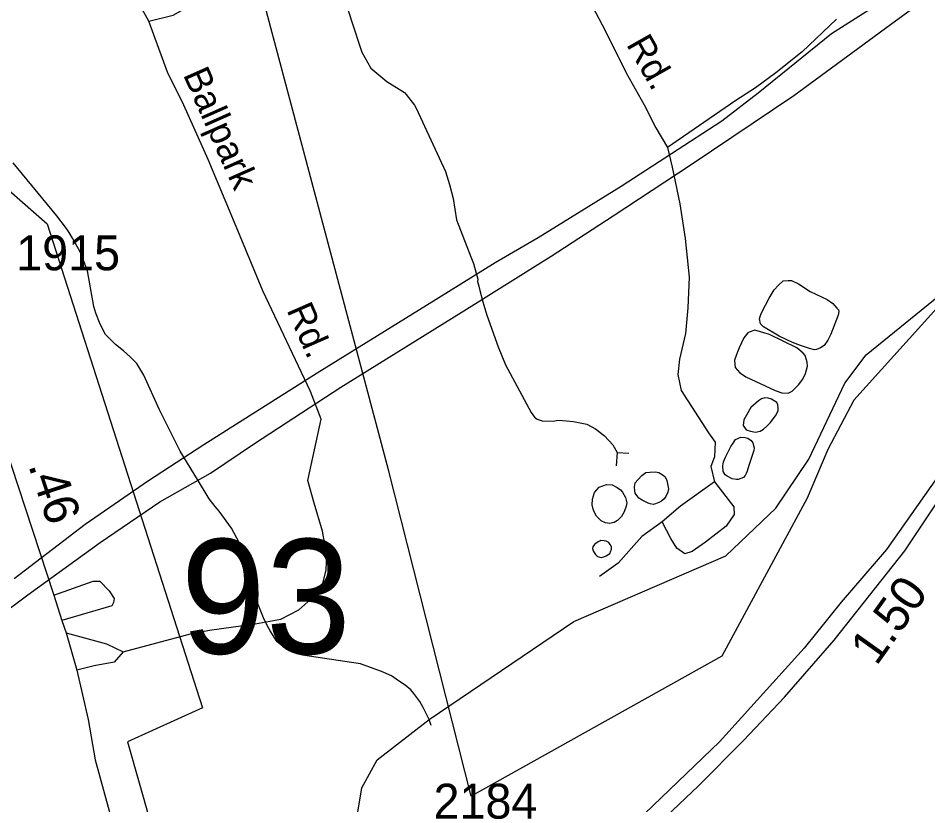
# Model space of a CAD drawing. Extents: x 1473865 to 1648260, y 639067 to 773536.
# Drawn here: x 1578991 to 1582249, y 705749 to 708565 of the extents above; entities that cross this region are included whole.
import ezdxf

# ---------------------------------------------------------------- set-up
doc = ezdxf.new("R2010")
doc.units = 0
for name, color, linetype in [('Exist Boundary Political City Limit New', 7, 'Continuous'), ('Exist Hydrographic Creek Single Shore', 7, 'Continuous'), ('Exist Hydrographic Misc Water Feature', 7, 'Continuous'), ('Exist Road Non-System Type 51', 7, 'Continuous'), ('Exist Road Non-System Type 51 Label', 7, 'Continuous'), ('Exist Road Primary Interstate Divided Center Attributed', 7, 'Continuous'), ('Exist Road Primary Interstate Mileage Hundredths English Label', 7, 'Continuous'), ('Exist Road Secondary Mileage Hundredths English Label', 7, 'Continuous'), ('Exist Road Secondary Structure Standard Bridge Number Label', 7, 'Continuous'), ('Exist Road Secondary Type 51 Attributed', 7, 'Continuous'), ('Exist Road Secondary Type 51 Number Label', 7, 'Continuous'), ('Exist Utilities Electrical Transmission Line', 7, 'Continuous'), ('Map Preparation Boundary City Limit Buffer Line', 7, 'Continuous')]:
    doc.layers.add(name, color=color, linetype=linetype)

msp = doc.modelspace()

# ---------------------------------------------------------------- linework, layer by layer
at = {"layer": 'Exist Boundary Political City Limit New'}
for points in [[(1578687.6, 711305.3), (1579149.4, 710873.6), (1579584.5, 711392.4), (1579649.4, 710521.4), (1579779, 710271.2), (1579112.4, 710299.1), (1578955, 709798.7), (1579103.1, 709650.4), (1579797.5, 709687.4), (1581639.9, 710095.2), (1582269.4, 709298.2), (1582760.2, 708057.6), (1582325.1, 707575.7), (1581984.4, 707197.8), (1581890.4, 707021.1), (1581817, 706846.3), (1581511.5, 706281.1), (1580613.4, 705780.7), (1580317.1, 706948.2), (1579826.5, 708792.2), (1579113.6, 708820), (1578854.4, 708458.6)], [(1578280.4, 708542.1), (1579095.1, 707828.6), (1579650.5, 706095.8), (1579382.1, 705975.2), (1579542, 705412.8), (1579892.4, 705481.4), (1579999.1, 705092.6), (1580433.2, 704635.1), (1580585.6, 704619.9), (1581050.2, 704574.1), (1580997, 704040.4), (1580280.9, 703987.1), (1580136.2, 704063.3), (1579911.4, 704127.4), (1579880, 704174.4), (1579811.6, 704197.2), (1579592.4, 704228.6), (1579430.1, 704237.1), (1579253.5, 704205.8), (1579074.1, 704148.8), (1577652.9, 703339)]]:
    msp.add_lwpolyline(points, dxfattribs=at)
at = {"layer": 'Exist Hydrographic Creek Single Shore'}
msp.add_lwpolyline([(1578840, 704768.3), (1579067, 704908.1), (1579512.7, 704967.9), (1579963.1, 705211.6), (1580143.8, 705340.3), (1580222.3, 705809.5), (1580277.1, 705910.2), (1580462.4, 706054.1), (1580981.1, 706405.6), (1581526.1, 706640.7), (1581704.1, 706811.1), (1581823.1, 706985.9), (1581952.1, 707259), (1582028.1, 707359.3), (1582307.2, 707586.7), (1582575.2, 707709.3)], dxfattribs=at)
at = {"layer": 'Exist Hydrographic Misc Water Feature'}
for q in [(1581132.6, 706962.9), (1581177.6, 707008)]:
    msp.add_line((1581136.6, 707010.5), q, dxfattribs=at)
for points in [[(1580169.8, 708604.8), (1580184.8, 708555.2), (1580222.3, 708443.7), (1580254, 708386.4), (1580311.7, 708337.7), (1580374.4, 708298.6), (1580381.1, 708291.1), (1580410.3, 708253.6), (1580416.1, 708242.8), (1580521.2, 708016.6), (1580536, 707969.6), (1580548.7, 707919.3), (1580560.5, 707842.7), (1580612.6, 707710.4), (1580622, 707686.4), (1580636.9, 707630.3), (1580636.5, 707622.1), (1580640.3, 707605.6), (1580644.1, 707589.9), (1580655.2, 707549.5), (1580670, 707501.6), (1580709.5, 707388.4), (1580736.2, 707323.8), (1580828.7, 707153.7), (1580840.2, 707136.3), (1580850, 707129.5), (1580867.9, 707123.4), (1580907.9, 707122.6), (1580924, 707125.5), (1580940, 707125.2), (1580979.9, 707121.1), (1581027.6, 707111.1), (1581059.3, 707094.9), (1581090.8, 707069.7), (1581120.3, 707037.1), (1581136.6, 707010.5)], [(1580469.8, 706032.7), (1580462.4, 706054.1), (1580441.6, 706097.2), (1580429.9, 706118.8), (1580408.5, 706148), (1580396.7, 706160.5), (1580377.1, 706177.3), (1580353.4, 706193.4), (1580327.9, 706210.3), (1580292.1, 706226.6), (1580216.9, 706254.4), (1580081.2, 706273.6), (1580009.2, 706284.9), (1579989.4, 706289.3), (1579969.7, 706298), (1579945.8, 706312.4), (1579930.2, 706322.6), (1579918.3, 706332.7), (1579893, 706371.7), (1579881.5, 706393.3), (1579870.1, 706418.2), (1579824.4, 706531.5), (1579793.5, 706667.5), (1579755, 706739.7), (1579710.3, 706799.7), (1579696.6, 706817.2), (1579675.2, 706844.7), (1579632.8, 706913.7), (1579570.7, 707015), (1579563.3, 707029.2), (1579497.2, 707163.4), (1579440.7, 707287.6), (1579415.7, 707328.4), (1579392.1, 707352.6), (1579368.6, 707373.7), (1579339.1, 707396.4), (1579304, 707433.2), (1579292.3, 707453.1), (1579282.6, 707475.5), (1579269.4, 707509.4), (1579262, 707533.3), (1579238.8, 707660.2), (1579212.3, 707728.9), (1579185.1, 707777.8), (1579173.7, 707797.8), (1579163.9, 707811.9), (1579128.9, 707856.9), (1578972.9, 708047.2)], [(1581827.3, 707586.5), (1581889.1, 707557.4), (1581908.3, 707543.9), (1581923.3, 707527.1), (1581928.9, 707520.5), (1581930.7, 707514.7), (1581928, 707502.4), (1581916, 707470.6), (1581901.8, 707434), (1581890.7, 707412.9), (1581877.6, 707393.5), (1581864.9, 707384.7), (1581850.6, 707379.2), (1581842.6, 707377.8), (1581824.9, 707383.1), (1581793.4, 707392.7), (1581763.9, 707404), (1581717.2, 707427.1), (1581661, 707460.2), (1581649.8, 707471.1), (1581646.7, 707489.3), (1581651.9, 707507.2), (1581667.5, 707538.1), (1581681.1, 707563.2), (1581698.8, 707592.4), (1581713.9, 707609.3), (1581730.9, 707624.6), (1581748.9, 707625.9), (1581760.8, 707625.6), (1581786.2, 707613.6), (1581827.3, 707586.5)], [(1581597.4, 707281.4), (1581702.5, 707231.7), (1581726.2, 707223.9), (1581748.3, 707222.6), (1581762.6, 707229.7), (1581786.1, 707253), (1581801.2, 707273.2), (1581810.5, 707293.5), (1581818, 707319.6), (1581816.8, 707333.6), (1581810.1, 707357.6), (1581802.7, 707365.9), (1581779.7, 707385.3), (1581682.4, 707433.2), (1581629.1, 707448.2), (1581608.9, 707441.2), (1581604.5, 707438.1), (1581589.6, 707420.3), (1581573.5, 707385.3), (1581566.4, 707367.4), (1581556.8, 707340.6), (1581557.9, 707324.9), (1581559.4, 707314.2), (1581576.2, 707295), (1581588.9, 707286.5), (1581597.4, 707281.4)], [(1581684.2, 707116.1), (1581703.6, 707141.2), (1581712.7, 707159.9), (1581713.4, 707170.5), (1581711.8, 707181.2), (1581708.4, 707189.5), (1581689, 707201.4), (1581677.1, 707204.9), (1581665.3, 707205.9), (1581653.1, 707202.1), (1581642.5, 707194.9), (1581615.1, 707170.9), (1581599.4, 707143.3), (1581590.4, 707127), (1581587.3, 707106.6), (1581598.5, 707091.6), (1581614.2, 707086.3), (1581632, 707083.5), (1581648.3, 707086.5), (1581660.7, 707093.6), (1581672.6, 707104.9), (1581684.2, 707116.1)], [(1581608.2, 706963.4), (1581601.8, 706943), (1581598.9, 706934.9), (1581594.9, 706928.4), (1581588.4, 706920.3), (1581570, 706913.3), (1581564.1, 706913.4), (1581548.3, 706916.2), (1581530.7, 706925.6), (1581523, 706929.8), (1581515.6, 706942.3), (1581514.8, 706962.8), (1581517.5, 706976.7), (1581524.6, 706993.8), (1581542.9, 707031.2), (1581551.5, 707044.2), (1581560.4, 707057.1), (1581578.8, 707065.7), (1581594.7, 707063.8), (1581604.8, 707061.1), (1581616.3, 707052.7), (1581621.7, 707044.4), (1581626.8, 707027), (1581626.3, 707018), (1581608.2, 706963.4)], [(1581308.6, 706922.9), (1581314.2, 706909.7), (1581320.3, 706880), (1581317.7, 706868.5), (1581310.6, 706853.1), (1581304.2, 706845), (1581295.6, 706836.2), (1581285.3, 706830.7), (1581273.1, 706826.8), (1581265.1, 706824.5), (1581255, 706826.3), (1581247, 706829), (1581237.3, 706833.3), (1581225.7, 706839.2), (1581214.2, 706846.9), (1581201.2, 706865.2), (1581199.8, 706873.4), (1581198.4, 706887.4), (1581201.4, 706901.2), (1581210, 706912.6), (1581224.9, 706927.8), (1581239.6, 706939.1), (1581253.6, 706940.4), (1581273.8, 706940.8), (1581285.6, 706938.2), (1581300.9, 706928.8), (1581308.6, 706922.9)], [(1581156, 706867.9), (1581166.1, 706849.6), (1581171, 706829.9), (1581168.4, 706817.6), (1581161.2, 706798), (1581152.3, 706781), (1581137.4, 706767.3), (1581125, 706760.2), (1581108.7, 706755.6), (1581094.9, 706758.3), (1581079.3, 706766), (1581062.2, 706782), (1581054.9, 706795.3), (1581049.8, 706807.7), (1581046.4, 706823.3), (1581047.7, 706843), (1581055.1, 706866.7), (1581072.3, 706886), (1581098.7, 706896.1), (1581118.8, 706894.9), (1581136.3, 706885.5), (1581147.8, 706877.1), (1581156, 706867.9)], [(1581065.8, 706638.4), (1581078.8, 706634.8), (1581088.7, 706636.3), (1581097, 706640.2), (1581109.6, 706649), (1581114.2, 706657.9), (1581116.5, 706663.6), (1581115.7, 706672.7), (1581111.6, 706681), (1581106, 706687.6), (1581096.8, 706692.8), (1581090.3, 706694.5), (1581078.2, 706694.8), (1581074.1, 706693.2), (1581070.4, 706691.6), (1581061.6, 706686.1), (1581055.3, 706680.5), (1581048.8, 706672.4), (1581048.4, 706666.7), (1581050.2, 706658.4), (1581053.8, 706652.6), (1581058.7, 706645.1), (1581065.8, 706638.4)]]:
    msp.add_lwpolyline(points, dxfattribs=at)
at = {"layer": 'Exist Road Non-System Type 51'}
for points in [[(1579979.4, 709739.9), (1580178.3, 709590.2), (1580587.6, 709248.6), (1580686.8, 709155.7), (1580764.1, 709071.1), (1580863.1, 708940.3), (1580914.3, 708851.8), (1580993.3, 708711.1), (1581093.7, 708520.2), (1581168.5, 708369.6), (1581233.6, 708255), (1581275, 708172.6), (1581316.4, 708102.3)], [(1579458.4, 708554.6), (1579545.7, 708575.8), (1579614.1, 708613.6), (1579625.9, 708627.8), (1579628.3, 708645.9), (1579597.5, 708769.4), (1579537.4, 708902.9), (1579513.7, 708947), (1579496.3, 708948.2), (1579408.8, 708960.9), (1579352.7, 708965.2), (1579274.7, 708960)], [(1579458.4, 708554.6), (1579416, 708632.8), (1579274.7, 708960)], [(1579366.7, 706297), (1579608.3, 706361.4), (1579675.6, 706373.8), (1579839.6, 706396.9), (1579931.8, 706414), (1579996.1, 706447.6), (1580038.5, 706485.1), (1580080.9, 706536.9), (1580093.4, 706590.7), (1580095.8, 706640.6), (1580080.4, 706728.8), (1580051.2, 706829), (1580028.8, 706910.3), (1580076, 707129.9), (1580038.2, 707229), (1579867.5, 707588.7), (1579765.6, 707833.7), (1579670.8, 708058.8), (1579584.5, 708253.7), (1579525.9, 708371.8), (1579458.4, 708554.6)], [(1581922.3, 708561.1), (1581799.3, 708444.1), (1581704.7, 708369), (1581632.2, 708315.6), (1581561.9, 708270.2), (1581316.4, 708102.3)], [(1581316.4, 708102.3), (1581333.7, 708032.1), (1581360.7, 707899.9), (1581379.6, 707775.7), (1581394.6, 707637.5), (1581389.6, 707527.5), (1581380.9, 707435.7), (1581360, 707343.8), (1581353.6, 707289.9), (1581365.2, 707231.9), (1581464, 707081), (1581487.8, 707047.3), (1581485.1, 706994.7), (1581472, 706960.5), (1581484.4, 706904.7)], [(1581484.4, 706904.7), (1581363.6, 706817.7), (1581297.3, 706762.4)], [(1581484.4, 706904.7), (1581553.7, 706816.1), (1581555.5, 706788), (1581527.2, 706746.4), (1581452.7, 706689), (1581404.4, 706655.4), (1581378.4, 706647.7), (1581350.4, 706667.9), (1581328.7, 706702.2), (1581297.3, 706762.4)], [(1581297.3, 706762.4), (1581224.7, 706709.1), (1581140, 706613.7), (1581073.6, 706566.2)], [(1579118.3, 706499.1), (1579258.8, 706549.9), (1579282.8, 706549.8), (1579316.5, 706515.5), (1579334.2, 706487.4), (1579332.1, 706473.4), (1579326, 706461.3), (1579147.5, 706408.9)], [(1579163.2, 706364.7), (1579306.9, 706325.6), (1579366.7, 706297)], [(1579366.7, 706297), (1579334.3, 706259.2), (1579263.2, 706247.1), (1579201.1, 706231.5)]]:
    msp.add_lwpolyline(points, dxfattribs=at)
at = {"layer": 'Exist Road Primary Interstate Divided Center Attributed'}
for points in [[(1583727.1, 710117.5), (1583683.6, 709979.3), (1583469.9, 709327.6), (1583355.3, 708945.7), (1583210.3, 708590.9), (1583141.5, 708402.6), (1583060, 708233.1), (1582767.6, 707701.8), (1582570, 707349.4), (1582431.7, 707137), (1582350.7, 707016.9), (1582100.7, 706663.4), (1581939.2, 706474.7), (1581805.8, 706309.9), (1581502.8, 705974.5), (1581176.1, 705661.3), (1581065.6, 705564.9), (1581012.8, 705518.8), (1580835.5, 705370.3), (1580662.3, 705237.7), (1580481.3, 705111.3), (1580374.3, 705043.1)], [(1581242, 705640.8), (1581427.4, 705817.1), (1581588.8, 705979.7), (1581736.2, 706134.4), (1581914, 706339), (1582166.3, 706657.8), (1582355.2, 706941.1), (1582473.6, 707088.1), (1582539.3, 707185.9), (1582642.6, 707348), (1582780.7, 707601.7), (1582900.5, 707804.5), (1583016.2, 708013.5), (1583111.8, 708198.7), (1583223.6, 708427.7), (1583288.8, 708580.5), (1583382, 708850.4), (1583457, 709047.7), (1583600.8, 709492.4), (1583750.8, 710023.9), (1583777.7, 710117.7)]]:
    msp.add_lwpolyline(points, dxfattribs=at)
at = {"layer": 'Exist Road Secondary Type 51 Attributed'}
msp.add_lwpolyline([(1577495.2, 709064.6), (1577639.5, 708928.8), (1577789.2, 708801), (1578082.5, 708502.2), (1578237.4, 708364.8), (1578376.3, 708229.8), (1578598.6, 708021.8), (1578669.3, 707933.3), (1578715.1, 707856.9), (1578736.4, 707749.6), (1578785.9, 707487.5), (1578862.6, 707273.5), (1579118.3, 706499.1), (1579147.5, 706408.9), (1579163.2, 706364.7), (1579201.1, 706231.5), (1579241, 706054.4), (1579267, 705910.4), (1579316.4, 705727.8), (1579442.9, 705175.7), (1579467.5, 705086.5), (1579512.7, 704967.9)], dxfattribs=at)
at = {"layer": 'Exist Utilities Electrical Transmission Line'}
for points in [[(1578744.3, 706290.6), (1579025.5, 706500.4), (1579284.4, 706688.7), (1579498.6, 706833.4), (1579680.2, 706936.8), (1579837.8, 707042.5), (1580147, 707243.9), (1580577.1, 707511.5), (1580900.3, 707712.7), (1581122.5, 707857.5), (1581401.4, 708041.4), (1581769.1, 708287.8), (1582115, 708542.8), (1582379.9, 708736.9)], [(1578976.2, 706559.2), (1579231.3, 706753.4), (1579457.8, 706910.1), (1579655.7, 707039.1), (1580061.6, 707295.1), (1580453.3, 707537.3), (1580699.7, 707689.8), (1580853.2, 707779.5), (1581150.1, 707963), (1581511.6, 708197.6), (1581641.1, 708297.8), (1581904.5, 708509.8), (1582148.8, 708666.4)]]:
    msp.add_lwpolyline(points, dxfattribs=at)
at = {"layer": 'Map Preparation Boundary City Limit Buffer Line'}
for points in [[(1578687.6, 711305.3), (1579149.4, 710873.6), (1579584.5, 711392.4), (1579649.4, 710521.4), (1579779, 710271.2), (1579112.4, 710299.1), (1578955, 709798.7), (1579103.1, 709650.4), (1579797.5, 709687.4), (1581639.9, 710095.2), (1582269.4, 709298.2), (1582760.2, 708057.6), (1582325.1, 707575.7), (1581984.4, 707197.8), (1581890.4, 707021.1), (1581817, 706846.3), (1581511.5, 706281.1), (1580613.4, 705780.7), (1580317.1, 706948.2), (1579826.5, 708792.2), (1579113.6, 708820), (1578854.4, 708458.6)], [(1578280.4, 708542.1), (1579095.1, 707828.6), (1579650.5, 706095.8), (1579382.1, 705975.2), (1579542, 705412.8), (1579892.4, 705481.4), (1579999.1, 705092.6), (1580433.2, 704635.1), (1580585.6, 704619.9), (1581050.2, 704574.1), (1580997, 704040.4), (1580280.9, 703987.1), (1580136.2, 704063.3), (1579911.4, 704127.4), (1579880, 704174.4), (1579811.6, 704197.2), (1579592.4, 704228.6), (1579430.1, 704237.1), (1579253.5, 704205.8), (1579074.1, 704148.8), (1577652.9, 703339)]]:
    msp.add_lwpolyline(points, dxfattribs=at)

# ---------------------------------------------------------------- texts
at = {"layer": 'Exist Road Non-System Type 51 Label'}
for s, rotation, p in [('Rd.', 299.6106, (1581167.3, 708471.3)), ('Ballpark', 293.8906, (1579580.1, 708363.2)), ('Rd.', 293.7121, (1579951.1, 707520.8))]:
    msp.add_text(s, height=95, rotation=rotation, dxfattribs=at).set_placement(p)
at = {"layer": 'Exist Road Primary Interstate Mileage Hundredths English Label'}
msp.add_text('1.50', height=125, rotation=54.4568, dxfattribs=at).set_placement((1582065, 706243.6))
at = {"layer": 'Exist Road Secondary Mileage Hundredths English Label'}
msp.add_text('.46', height=125, rotation=288.2718, dxfattribs=at).set_placement((1579026.3, 706964.5))
at = {"layer": 'Exist Road Secondary Structure Standard Bridge Number Label'}
msp.add_text('93', height=410.1, dxfattribs=at).set_placement((1579572.8, 706290.2))
at = {"layer": 'Exist Road Secondary Type 51 Number Label'}
for s, p in [('1915', (1578983.8, 707662.4)), ('2184', (1580478.6, 705699.7))]:
    msp.add_text(s, height=125, dxfattribs=at).set_placement(p)

doc.saveas('drawing.dxf')
